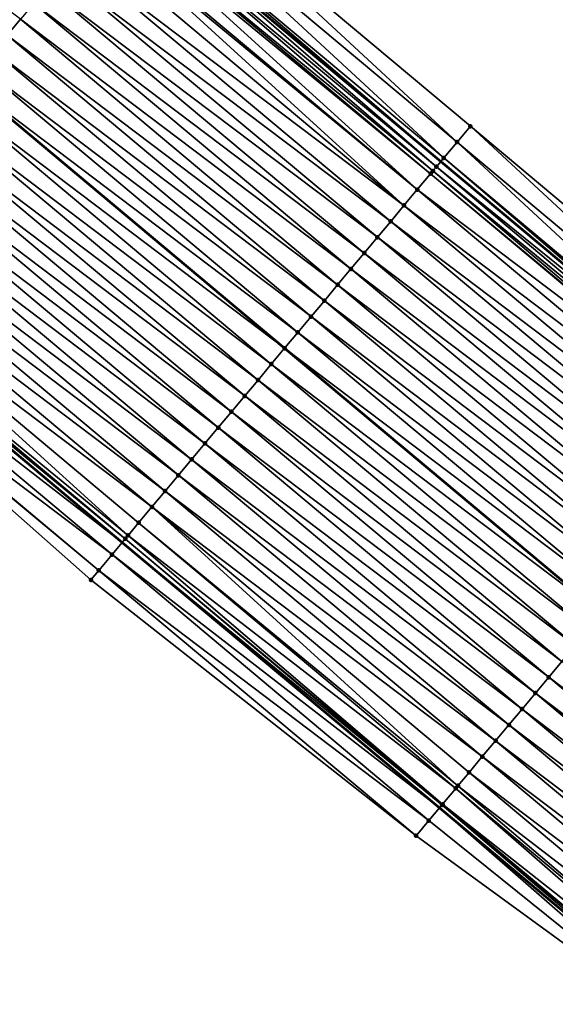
# Model space of a CAD drawing. Header units: feet. Extents: x 2007189 to 2022806, y 818621 to 837694.
# Tile 411 of 656: x 2017143 to 2017169, y 818771 to 818818. Entities that reach past the tile are written whole.
import ezdxf

# ---------------------------------------------------------------- set-up
doc = ezdxf.new("R2010")
doc.units = ezdxf.units.FT
doc.header["$MEASUREMENT"] = 0
for name, color, linetype, lineweight in [('EP_Travel Lane', 172, 'Continuous', 53), ('Road Shots', 141, 'Continuous', 100), ('Road X-Section', 40, 'Continuous', 13), ('STRIPING', 60, 'Continuous', 53)]:
    doc.layers.add(name, color=color, linetype=linetype, lineweight=lineweight)
doc.layers.add('I-77-MM17-21_SB-Surface-Border', color=7, linetype='Continuous')
doc.layers.add('I-77-MM17-21_SB-Surface-TIN', color=7, linetype='Continuous')

msp = doc.modelspace()

# ---------------------------------------------------------------- linework, layer by layer
at = {"layer": 'EP_Travel Lane'}
for points in [[(2017071.0103465, 818888.3726488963, 278.9807868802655), (2017086.348633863, 818875.5380185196, 279.1001611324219), (2017101.687014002, 818862.7033105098, 279.1695159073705), (2017117.025386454, 818849.868608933, 279.242949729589), (2017132.363798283, 818837.0338744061, 279.2951834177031), (2017147.702261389, 818824.1990969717, 279.319731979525), (2017163.040738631, 818811.3643077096, 279.3366750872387), (2017178.379234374, 818798.5295029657, 279.3436157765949), (2017193.717850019, 818785.6945978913, 279.2859228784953), (2017209.069217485, 818772.8489755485, 279.2740053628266), (2017224.407591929, 818760.014025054, 279.2363006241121), (2017239.746218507, 818747.178863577, 279.2727614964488), (2017255.08455113, 818734.3439480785, 279.222759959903), (2017270.422764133, 818721.509132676, 279.1375823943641), (2017285.76092519, 818708.6743607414, 279.0371348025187), (2017301.099112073, 818695.8395671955, 278.9442828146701), (2017316.437250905, 818683.0048138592, 278.8373000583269), (2017331.775361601, 818670.1700840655, 278.7220561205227), (2017347.113417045, 818657.3354005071, 278.5905601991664), (2017362.467347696, 818644.47066308, 278.4045546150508), (2017368.32299968, 818639.537190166, 278.3972724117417)], [(2017070.938029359, 818857.1195621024, 278.6535262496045), (2017086.277400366, 818844.286020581, 278.7181300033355), (2017101.61676804, 818831.4524818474, 278.7845818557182), (2017116.956138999, 818818.6189403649, 278.849228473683), (2017132.295548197, 818805.7853668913, 278.8932618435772), (2017147.635018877, 818792.9517419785, 278.904111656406), (2017162.974567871, 818780.1180515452, 278.872728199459), (2017178.314059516, 818767.2844090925, 278.8722429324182), (2017193.640782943, 818754.4558058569, 278.9156085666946), (2017208.965912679, 818741.6049340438, 278.8966614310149), (2017224.290997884, 818728.7540995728, 278.8645873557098), (2017239.616065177, 818715.9032801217, 278.8272637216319), (2017254.94092502, 818703.0526346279, 278.728892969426), (2017270.265811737, 818690.2019665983, 278.6384281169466), (2017285.590665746, 818677.3513259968, 278.5383362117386), (2017300.915501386, 818664.5007007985, 278.4328399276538), (2017316.240269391, 818651.6501323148, 278.3074304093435), (2017331.564989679, 818638.7996038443, 278.1679843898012), (2017346.873128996, 818625.9656354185, 278.0020297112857), (2017352.742518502, 818621.0491638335, 277.9247102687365)]]:
    msp.add_polyline3d(points, dxfattribs=at)
at = {"layer": 'I-77-MM17-21_SB-Surface-Border', "color": 3, "linetype": 'Continuous', "lineweight": -3}
for points in [[(2017071.795391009, 818889.3107383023, 278.9555836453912), (2017086.491902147, 818875.709227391, 279.0983096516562), (2017102.472067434, 818863.6414153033, 279.1455697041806), (2017117.810444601, 818850.8067212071, 279.2194905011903), (2017133.148886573, 818837.971972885, 279.2584970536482), (2017149.129146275, 818825.9040817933, 279.2547709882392), (2017164.467599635, 818813.0693239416, 279.2876340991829), (2017179.806130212, 818800.2345014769, 279.2788143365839), (2017194.502974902, 818786.6327114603, 279.2416348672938), (2017209.852412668, 818773.7830903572, 279.2312687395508), (2017224.533861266, 818760.1646016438, 279.2329625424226), (2017240.500562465, 818748.0784724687, 279.2453868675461), (2017255.824464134, 818735.226308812, 279.2014465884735), (2017270.505686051, 818721.608010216, 279.1364210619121)], [(2017269.7083127, 818689.5374826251, 278.604562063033), (2017253.983434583, 818701.9114045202, 278.6701140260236), (2017238.631830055, 818714.7301849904, 278.7651190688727), (2017222.811778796, 818726.9909488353, 278.7844641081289), (2017208.534410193, 818741.0906155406, 278.8719008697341), (2017192.948255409, 818753.630364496, 278.8759617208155), (2017178.052859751, 818766.9722036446, 278.8581549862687), (2017161.847543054, 818778.7709051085, 278.8007198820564), (2017146.11639753, 818791.1365089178, 278.8053447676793), (2017131.117831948, 818804.3776190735, 278.8155457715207), (2017116.603386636, 818818.1973041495, 278.8301322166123), (2017101.352319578, 818831.1363914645, 278.7698289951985), (2017085.954980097, 818843.9006351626, 278.6995043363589), (2017070.209611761, 818856.2489015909, 278.6138580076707)]]:
    msp.add_polyline3d(points, dxfattribs=at)
at = {"layer": 'I-77-MM17-21_SB-Surface-TIN', "color": 128, "linetype": 'Continuous', "lineweight": -3}
for points in [[(2017126.731746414, 818830.3025327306, 279.1260465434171), (2017142.070188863, 818817.467784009, 279.1647806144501), (2017142.711895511, 818818.2347341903, 279.1820004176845)], [(2017148.487350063, 818825.1372065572, 279.2858723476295), (2017163.82581676, 818812.3024375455, 279.3115391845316), (2017149.129146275, 818825.9040817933, 279.2547709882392)], [(2017149.129146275, 818825.9040817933, 279.2547709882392), (2017163.82581676, 818812.3024375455, 279.3115391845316), (2017164.467599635, 818813.0693239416, 279.2876340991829)], [(2017147.845553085, 818824.3703319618, 279.3173866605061), (2017163.184036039, 818811.5355493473, 279.3342824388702), (2017148.487350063, 818825.1372065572, 279.2858723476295)], [(2017148.487350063, 818825.1372065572, 279.2858723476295), (2017163.184036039, 818811.5355493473, 279.3342824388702), (2017163.82581676, 818812.3024375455, 279.3115391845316)], [(2017147.467594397, 818823.9186676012, 279.3235728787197), (2017162.825117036, 818811.1066380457, 279.3402753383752), (2017147.702261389, 818824.1990969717, 279.319731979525)], [(2017147.845553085, 818824.3703319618, 279.3173866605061), (2017147.702261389, 818824.1990969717, 279.319731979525), (2017163.040738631, 818811.3643077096, 279.3366750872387)], [(2017162.825117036, 818811.1066380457, 279.3402753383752), (2017163.040738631, 818811.3643077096, 279.3366750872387), (2017147.702261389, 818824.1990969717, 279.319731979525)], [(2017147.845553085, 818824.3703319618, 279.3173866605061), (2017163.040738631, 818811.3643077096, 279.3366750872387), (2017163.184036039, 818811.5355493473, 279.3342824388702)], [(2017147.203807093, 818823.6034147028, 279.3213936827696), (2017162.655274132, 818810.9036557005, 279.3381694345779), (2017147.467594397, 818823.9186676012, 279.3235728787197)], [(2017147.467594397, 818823.9186676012, 279.3235728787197), (2017162.655274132, 818810.9036557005, 279.3381694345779), (2017162.825117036, 818811.1066380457, 279.3402753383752)], [(2017146.562107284, 818822.8364587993, 279.3004844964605), (2017161.900610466, 818810.0016592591, 279.3064658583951), (2017147.089282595, 818823.4665409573, 279.3190621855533)], [(2017147.089282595, 818823.4665409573, 279.3190621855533), (2017162.542296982, 818810.7686262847, 279.3345467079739), (2017147.203807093, 818823.6034147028, 279.3213936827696)], [(2017147.089282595, 818823.4665409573, 279.3190621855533), (2017161.900610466, 818810.0016592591, 279.3064658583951), (2017162.542296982, 818810.7686262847, 279.3345467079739)], [(2017147.203807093, 818823.6034147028, 279.3213936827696), (2017162.542296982, 818810.7686262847, 279.3345467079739), (2017162.655274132, 818810.9036557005, 279.3381694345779)], [(2017146.46732732, 818822.723174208, 279.2963007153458), (2017161.900610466, 818810.0016592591, 279.3064658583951), (2017146.562107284, 818822.8364587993, 279.3004844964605)], [(2017145.9204208, 818822.0694917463, 279.2723865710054), (2017161.258918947, 818809.2346964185, 279.2810832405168), (2017146.46732732, 818822.723174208, 279.2963007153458)], [(2017146.46732732, 818822.723174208, 279.2963007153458), (2017161.258918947, 818809.2346964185, 279.2810832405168), (2017161.900610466, 818810.0016592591, 279.3064658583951)], [(2017145.278722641, 818821.3025344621, 279.2505872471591), (2017161.258918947, 818809.2346964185, 279.2810832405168), (2017145.9204208, 818822.0694917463, 279.2723865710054)], [(2017144.637016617, 818820.5355837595, 279.2330313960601), (2017160.617217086, 818808.4677422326, 279.2612806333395), (2017145.278722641, 818821.3025344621, 279.2505872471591)], [(2017145.278722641, 818821.3025344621, 279.2505872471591), (2017160.617217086, 818808.4677422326, 279.2612806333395), (2017161.258918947, 818809.2346964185, 279.2810832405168)], [(2017143.995307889, 818819.7686353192, 279.2169340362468), (2017159.975512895, 818807.7007899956, 279.2427347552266), (2017144.637016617, 818820.5355837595, 279.2330313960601)], [(2017144.637016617, 818820.5355837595, 279.2330313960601), (2017159.975512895, 818807.7007899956, 279.2427347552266), (2017160.617217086, 818808.4677422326, 279.2612806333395)], [(2017143.353599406, 818819.0016866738, 279.2007046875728), (2017159.333805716, 818806.9338402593, 279.2258012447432), (2017143.995307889, 818819.7686353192, 279.2169340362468)], [(2017143.995307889, 818819.7686353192, 279.2169340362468), (2017159.333805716, 818806.9338402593, 279.2258012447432), (2017159.975512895, 818807.7007899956, 279.2427347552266)], [(2017142.711895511, 818818.2347341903, 279.1820004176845), (2017158.692099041, 818806.166890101, 279.2085955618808), (2017143.353599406, 818819.0016866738, 279.2007046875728)], [(2017143.353599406, 818819.0016866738, 279.2007046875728), (2017158.692099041, 818806.166890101, 279.2085955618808), (2017159.333805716, 818806.9338402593, 279.2258012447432)], [(2017142.070188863, 818817.467784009, 279.1647806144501), (2017158.050391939, 818805.3999403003, 279.191620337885), (2017142.711895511, 818818.2347341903, 279.1820004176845)], [(2017142.711895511, 818818.2347341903, 279.1820004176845), (2017158.050391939, 818805.3999403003, 279.191620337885), (2017158.692099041, 818806.166890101, 279.2085955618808)], [(2017141.428479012, 818816.7008365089, 279.1492896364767), (2017157.408688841, 818804.6329871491, 279.172484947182), (2017142.070188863, 818817.467784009, 279.1647806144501)], [(2017142.070188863, 818817.467784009, 279.1647806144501), (2017157.408688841, 818804.6329871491, 279.172484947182), (2017158.050391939, 818805.3999403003, 279.191620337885)], [(2017140.786774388, 818815.9338846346, 279.1309783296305), (2017156.766982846, 818803.8660364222, 279.1549126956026), (2017141.428479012, 818816.7008365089, 279.1492896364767)], [(2017141.428479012, 818816.7008365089, 279.1492896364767), (2017156.766982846, 818803.8660364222, 279.1549126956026), (2017157.408688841, 818804.6329871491, 279.172484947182)], [(2017140.786774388, 818815.9338846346, 279.1309783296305), (2017140.145064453, 818815.1669369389, 279.1154617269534), (2017156.125271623, 818803.0990900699, 279.1401610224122)], [(2017140.786774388, 818815.9338846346, 279.1309783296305), (2017156.125271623, 818803.0990900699, 279.1401610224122), (2017156.766982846, 818803.8660364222, 279.1549126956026)], [(2017139.503357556, 818814.3999872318, 279.0984470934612), (2017155.48357232, 818802.3321334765, 279.1189072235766), (2017140.145064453, 818815.1669369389, 279.1154617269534)], [(2017156.125271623, 818803.0990900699, 279.1401610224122), (2017140.145064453, 818815.1669369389, 279.1154617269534), (2017155.48357232, 818802.3321334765, 279.1189072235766)], [(2017138.861653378, 818813.6330349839, 279.079894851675), (2017154.841858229, 818801.5651897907, 279.1057736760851), (2017139.503357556, 818814.3999872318, 279.0984470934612)], [(2017139.503357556, 818814.3999872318, 279.0984470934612), (2017154.841858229, 818801.5651897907, 279.1057736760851), (2017155.48357232, 818802.3321334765, 279.1189072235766)], [(2017138.219942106, 818812.8660886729, 279.065170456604), (2017154.200151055, 818800.7982400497, 279.0888371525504), (2017138.861653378, 818813.6330349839, 279.079894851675)], [(2017138.861653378, 818813.6330349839, 279.079894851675), (2017154.200151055, 818800.7982400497, 279.0888371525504), (2017154.841858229, 818801.5651897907, 279.1057736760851)], [(2017137.578233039, 818812.0991405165, 279.049256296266), (2017153.558442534, 818800.0312914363, 279.0726274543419), (2017138.219942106, 818812.8660886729, 279.065170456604)], [(2017138.219942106, 818812.8660886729, 279.065170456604), (2017153.558442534, 818800.0312914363, 279.0726274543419), (2017154.200151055, 818800.7982400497, 279.0888371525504)], [(2017163.82581676, 818812.3024375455, 279.3115391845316), (2017179.164334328, 818799.4676259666, 279.3097388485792), (2017164.467599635, 818813.0693239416, 279.2876340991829)], [(2017164.467599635, 818813.0693239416, 279.2876340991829), (2017179.164334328, 818799.4676259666, 279.3097388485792), (2017179.806130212, 818800.2345014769, 279.2788143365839)], [(2017163.184036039, 818811.5355493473, 279.3342824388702), (2017178.522534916, 818798.7007534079, 279.342566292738), (2017163.82581676, 818812.3024375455, 279.3115391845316)], [(2017163.82581676, 818812.3024375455, 279.3115391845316), (2017178.522534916, 818798.7007534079, 279.342566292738), (2017179.164334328, 818799.4676259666, 279.3097388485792)], [(2017136.936524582, 818811.3321918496, 279.0330129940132), (2017152.916735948, 818799.264341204, 279.0553740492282), (2017137.578233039, 818812.0991405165, 279.049256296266)], [(2017137.578233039, 818812.0991405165, 279.049256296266), (2017152.916735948, 818799.264341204, 279.0553740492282), (2017153.558442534, 818800.0312914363, 279.0726274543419)], [(2017162.825117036, 818811.1066380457, 279.3402753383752), (2017178.379234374, 818798.5295029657, 279.3436157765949), (2017163.040738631, 818811.3643077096, 279.3366750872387)], [(2017163.184036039, 818811.5355493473, 279.3342824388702), (2017163.040738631, 818811.3643077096, 279.3366750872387), (2017178.379234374, 818798.5295029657, 279.3436157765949)], [(2017163.184036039, 818811.5355493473, 279.3342824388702), (2017178.379234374, 818798.5295029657, 279.3436157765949), (2017178.522534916, 818798.7007534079, 279.342566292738)], [(2017136.29481727, 818810.5652422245, 279.0161518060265), (2017152.275033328, 818798.4973876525, 279.0359806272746), (2017136.936524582, 818811.3321918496, 279.0330129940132)], [(2017136.936524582, 818811.3321918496, 279.0330129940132), (2017152.275033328, 818798.4973876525, 279.0359806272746), (2017152.916735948, 818799.264341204, 279.0553740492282)], [(2017162.542296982, 818810.7686262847, 279.3345467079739), (2017177.920309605, 818797.9810532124, 279.3431278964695), (2017162.655274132, 818810.9036557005, 279.3381694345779)], [(2017162.655274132, 818810.9036557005, 279.3381694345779), (2017178.12511153, 818798.2258150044, 279.3454768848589), (2017162.825117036, 818811.1066380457, 279.3402753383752)], [(2017162.655274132, 818810.9036557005, 279.3381694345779), (2017177.920309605, 818797.9810532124, 279.3431278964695), (2017178.12511153, 818798.2258150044, 279.3454768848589)], [(2017162.825117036, 818811.1066380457, 279.3402753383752), (2017178.12511153, 818798.2258150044, 279.3454768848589), (2017178.379234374, 818798.5295029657, 279.3436157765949)], [(2017135.653110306, 818809.7982923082, 278.999102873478), (2017151.633324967, 818797.7304389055, 279.0196849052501), (2017136.29481727, 818810.5652422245, 279.0161518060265)], [(2017136.29481727, 818810.5652422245, 279.0161518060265), (2017151.633324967, 818797.7304389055, 279.0196849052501), (2017152.275033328, 818798.4973876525, 279.0359806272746)], [(2017161.900610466, 818810.0016592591, 279.3064658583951), (2017177.880797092, 818797.933829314, 279.3421664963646), (2017162.542296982, 818810.7686262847, 279.3345467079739)], [(2017162.542296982, 818810.7686262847, 279.3345467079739), (2017177.880797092, 818797.933829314, 279.3421664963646), (2017177.920309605, 818797.9810532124, 279.3431278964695)], [(2017161.258918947, 818809.2346964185, 279.2810832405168), (2017177.239104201, 818797.1668676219, 279.3175251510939), (2017161.900610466, 818810.0016592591, 279.3064658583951)], [(2017161.900610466, 818810.0016592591, 279.3064658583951), (2017177.239104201, 818797.1668676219, 279.3175251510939), (2017177.880797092, 818797.933829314, 279.3421664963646)], [(2017135.011405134, 818809.0313408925, 278.9810872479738), (2017150.991616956, 818796.9634898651, 279.0031999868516), (2017135.653110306, 818809.7982923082, 278.999102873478)], [(2017135.653110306, 818809.7982923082, 278.999102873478), (2017150.991616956, 818796.9634898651, 279.0031999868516), (2017151.633324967, 818797.7304389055, 279.0196849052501)], [(2017134.36969736, 818808.2643916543, 278.964475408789), (2017150.349912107, 818796.1965381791, 278.9850092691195), (2017135.011405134, 818809.0313408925, 278.9810872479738)], [(2017135.011405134, 818809.0313408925, 278.9810872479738), (2017150.349912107, 818796.1965381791, 278.9850092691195), (2017150.991616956, 818796.9634898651, 279.0031999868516)], [(2017160.617217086, 818808.4677422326, 279.2612806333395), (2017176.597421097, 818796.3998977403, 279.2876035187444), (2017161.258918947, 818809.2346964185, 279.2810832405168)], [(2017161.258918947, 818809.2346964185, 279.2810832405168), (2017176.597421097, 818796.3998977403, 279.2876035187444), (2017177.239104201, 818797.1668676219, 279.3175251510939)], [(2017133.727984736, 818807.4974464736, 278.9504798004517), (2017149.70820801, 818795.4295858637, 278.9664128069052), (2017134.36969736, 818808.2643916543, 278.964475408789)], [(2017134.36969736, 818808.2643916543, 278.964475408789), (2017149.70820801, 818795.4295858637, 278.9664128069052), (2017150.349912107, 818796.1965381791, 278.9850092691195)], [(2017159.975512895, 818807.7007899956, 279.2427347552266), (2017175.955720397, 818795.6329425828, 279.2671753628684), (2017160.617217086, 818808.4677422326, 279.2612806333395)], [(2017160.617217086, 818808.4677422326, 279.2612806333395), (2017175.955720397, 818795.6329425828, 279.2671753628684), (2017176.597421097, 818796.3998977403, 279.2876035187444)], [(2017159.333805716, 818806.9338402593, 279.2258012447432), (2017175.314007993, 818794.8659972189, 279.2530616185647), (2017159.975512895, 818807.7007899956, 279.2427347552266)], [(2017159.975512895, 818807.7007899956, 279.2427347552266), (2017175.314007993, 818794.8659972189, 279.2530616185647), (2017175.955720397, 818795.6329425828, 279.2671753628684)], [(2017133.086275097, 818806.7304987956, 278.9348740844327), (2017149.066501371, 818794.6626356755, 278.9491879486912), (2017133.727984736, 818807.4974464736, 278.9504798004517)], [(2017133.727984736, 818807.4974464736, 278.9504798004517), (2017149.066501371, 818794.6626356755, 278.9491879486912), (2017149.70820801, 818795.4295858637, 278.9664128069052)], [(2017132.444596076, 818805.9635254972, 278.9027495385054), (2017147.919167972, 818793.2913738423, 278.9182848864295), (2017133.086275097, 818806.7304987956, 278.9348740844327)], [(2017133.086275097, 818806.7304987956, 278.9348740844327), (2017148.424789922, 818793.8956895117, 278.9345576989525), (2017149.066501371, 818794.6626356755, 278.9491879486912)], [(2017133.086275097, 818806.7304987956, 278.9348740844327), (2017147.919167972, 818793.2913738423, 278.9182848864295), (2017148.424789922, 818793.8956895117, 278.9345576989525)], [(2017158.692099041, 818806.166890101, 279.2085955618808), (2017174.672301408, 818794.0990469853, 279.2358080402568), (2017159.333805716, 818806.9338402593, 279.2258012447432)], [(2017159.333805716, 818806.9338402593, 279.2258012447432), (2017174.672301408, 818794.0990469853, 279.2358080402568), (2017175.314007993, 818794.8659972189, 279.2530616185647)], [(2017158.050391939, 818805.3999403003, 279.191620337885), (2017174.030597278, 818793.3320946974, 279.2172300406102), (2017158.692099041, 818806.166890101, 279.2085955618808)], [(2017158.692099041, 818806.166890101, 279.2085955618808), (2017174.030597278, 818793.3320946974, 279.2172300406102), (2017174.672301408, 818794.0990469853, 279.2358080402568)], [(2017131.80293322, 818805.1965386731, 278.8619042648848), (2017147.635018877, 818792.9517419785, 278.904111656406), (2017132.295548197, 818805.7853668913, 278.8932618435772)], [(2017132.444596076, 818805.9635254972, 278.9027495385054), (2017132.295548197, 818805.7853668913, 278.8932618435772), (2017147.783092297, 818793.1287317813, 278.9124698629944)], [(2017147.783092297, 818793.1287317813, 278.9124698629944), (2017132.295548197, 818805.7853668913, 278.8932618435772), (2017147.635018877, 818792.9517419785, 278.904111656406)], [(2017132.444596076, 818805.9635254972, 278.9027495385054), (2017147.783092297, 818793.1287317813, 278.9124698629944), (2017147.919167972, 818793.2913738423, 278.9182848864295)], [(2017131.161275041, 818804.4295479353, 278.818535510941), (2017147.141420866, 818792.3617521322, 278.8762498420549), (2017131.80293322, 818805.1965386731, 278.8619042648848)], [(2017131.80293322, 818805.1965386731, 278.8619042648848), (2017147.141420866, 818792.3617521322, 278.8762498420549), (2017147.635018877, 818792.9517419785, 278.904111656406)], [(2017157.408688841, 818804.6329871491, 279.172484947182), (2017173.388896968, 818792.5651392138, 279.1965916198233), (2017158.050391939, 818805.3999403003, 279.191620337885)], [(2017158.050391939, 818805.3999403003, 279.191620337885), (2017173.388896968, 818792.5651392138, 279.1965916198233), (2017174.030597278, 818793.3320946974, 279.2172300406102)], [(2017131.117831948, 818804.3776190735, 278.8155457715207), (2017146.499761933, 818791.5947620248, 278.8332869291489), (2017131.161275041, 818804.4295479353, 278.818535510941)], [(2017131.117831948, 818804.3776190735, 278.8155457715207), (2017146.11639753, 818791.1365089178, 278.8053447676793), (2017146.499761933, 818791.5947620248, 278.8332869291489)], [(2017131.161275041, 818804.4295479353, 278.818535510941), (2017146.499761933, 818791.5947620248, 278.8332869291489), (2017147.141420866, 818792.3617521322, 278.8762498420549)], [(2017156.766982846, 818803.8660364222, 279.1549126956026), (2017172.747187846, 818791.798191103, 279.1807068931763), (2017157.408688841, 818804.6329871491, 279.172484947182)], [(2017157.408688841, 818804.6329871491, 279.172484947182), (2017172.747187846, 818791.798191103, 279.1807068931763), (2017173.388896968, 818792.5651392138, 279.1965916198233)], [(2017156.125271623, 818803.0990900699, 279.1401610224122), (2017172.105478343, 818791.031243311, 279.1650276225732), (2017156.766982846, 818803.8660364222, 279.1549126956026)], [(2017156.766982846, 818803.8660364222, 279.1549126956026), (2017172.105478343, 818791.031243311, 279.1650276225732), (2017172.747187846, 818791.798191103, 279.1807068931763)], [(2017156.125271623, 818803.0990900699, 279.1401610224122), (2017155.48357232, 818802.3321334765, 279.1189072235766), (2017171.463772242, 818790.2642926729, 279.1475132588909)], [(2017156.125271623, 818803.0990900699, 279.1401610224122), (2017171.463772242, 818790.2642926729, 279.1475132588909), (2017172.105478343, 818791.031243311, 279.1650276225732)], [(2017154.841858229, 818801.5651897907, 279.1057736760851), (2017170.822075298, 818789.4973341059, 279.1249876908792), (2017155.48357232, 818802.3321334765, 279.1189072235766)], [(2017171.463772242, 818790.2642926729, 279.1475132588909), (2017155.48357232, 818802.3321334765, 279.1189072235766), (2017170.822075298, 818789.4973341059, 279.1249876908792)], [(2017154.200151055, 818800.7982400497, 279.0888371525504), (2017170.180372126, 818788.7303812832, 279.1059639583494), (2017154.841858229, 818801.5651897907, 279.1057736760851)], [(2017154.841858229, 818801.5651897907, 279.1057736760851), (2017170.180372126, 818788.7303812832, 279.1059639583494), (2017170.822075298, 818789.4973341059, 279.1249876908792)], [(2017153.558442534, 818800.0312914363, 279.0726274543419), (2017169.538669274, 818787.9634279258, 279.0866964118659), (2017154.200151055, 818800.7982400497, 279.0888371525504)], [(2017154.200151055, 818800.7982400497, 279.0888371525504), (2017169.538669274, 818787.9634279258, 279.0866964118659), (2017170.180372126, 818788.7303812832, 279.1059639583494)], [(2017152.916735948, 818799.264341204, 279.0553740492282), (2017168.896967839, 818787.1964733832, 279.0666647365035), (2017153.558442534, 818800.0312914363, 279.0726274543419)], [(2017153.558442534, 818800.0312914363, 279.0726274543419), (2017168.896967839, 818787.1964733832, 279.0666647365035), (2017169.538669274, 818787.9634279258, 279.0866964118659)], [(2017152.275033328, 818798.4973876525, 279.0359806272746), (2017168.255266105, 818786.4295190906, 279.046794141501), (2017152.916735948, 818799.264341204, 279.0553740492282)], [(2017152.916735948, 818799.264341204, 279.0553740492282), (2017168.255266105, 818786.4295190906, 279.046794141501), (2017168.896967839, 818787.1964733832, 279.0666647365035)], [(2017151.633324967, 818797.7304389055, 279.0196849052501), (2017167.613561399, 818785.662567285, 279.028527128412), (2017152.275033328, 818798.4973876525, 279.0359806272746)], [(2017152.275033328, 818798.4973876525, 279.0359806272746), (2017167.613561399, 818785.662567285, 279.028527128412), (2017168.255266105, 818786.4295190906, 279.046794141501)], [(2017150.991616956, 818796.9634898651, 279.0031999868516), (2017166.971856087, 818784.8956159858, 279.0105865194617), (2017151.633324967, 818797.7304389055, 279.0196849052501)], [(2017151.633324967, 818797.7304389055, 279.0196849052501), (2017166.971856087, 818784.8956159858, 279.0105865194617), (2017167.613561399, 818785.662567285, 279.028527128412)], [(2017150.349912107, 818796.1965381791, 278.9850092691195), (2017166.33015237, 818784.1286633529, 278.9917860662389), (2017150.991616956, 818796.9634898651, 279.0031999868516)], [(2017150.991616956, 818796.9634898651, 279.0031999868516), (2017166.33015237, 818784.1286633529, 278.9917860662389), (2017166.971856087, 818784.8956159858, 279.0105865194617)], [(2017149.70820801, 818795.4295858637, 278.9664128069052), (2017165.688449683, 818783.361709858, 278.9724298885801), (2017150.349912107, 818796.1965381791, 278.9850092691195)], [(2017150.349912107, 818796.1965381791, 278.9850092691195), (2017165.688449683, 818783.361709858, 278.9724298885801), (2017166.33015237, 818784.1286633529, 278.9917860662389)], [(2017149.066501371, 818794.6626356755, 278.9491879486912), (2017165.046744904, 818782.5947581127, 278.9542017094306), (2017149.70820801, 818795.4295858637, 278.9664128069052)], [(2017149.70820801, 818795.4295858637, 278.9664128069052), (2017165.046744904, 818782.5947581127, 278.9542017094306), (2017165.688449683, 818783.361709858, 278.9724298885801)], [(2017148.424789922, 818793.8956895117, 278.9345576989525), (2017163.866347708, 818781.1839688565, 278.9196301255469), (2017149.066501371, 818794.6626356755, 278.9491879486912)], [(2017149.066501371, 818794.6626356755, 278.9491879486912), (2017164.405038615, 818781.8278076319, 278.9367889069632), (2017165.046744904, 818782.5947581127, 278.9542017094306)], [(2017149.066501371, 818794.6626356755, 278.9491879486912), (2017163.866347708, 818781.1839688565, 278.9196301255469), (2017164.405038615, 818781.8278076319, 278.9367889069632)], [(2017147.919167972, 818793.2913738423, 278.9182848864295), (2017163.763340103, 818781.0608506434, 278.9151801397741), (2017148.424789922, 818793.8956895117, 278.9345576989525)], [(2017148.424789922, 818793.8956895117, 278.9345576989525), (2017163.763340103, 818781.0608506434, 278.9151801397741), (2017163.866347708, 818781.1839688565, 278.9196301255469)], [(2017147.783092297, 818793.1287317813, 278.9124698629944), (2017163.121665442, 818780.293873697, 278.8807035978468), (2017147.919167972, 818793.2913738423, 278.9182848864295)], [(2017147.919167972, 818793.2913738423, 278.9182848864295), (2017163.121665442, 818780.293873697, 278.8807035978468), (2017163.763340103, 818781.0608506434, 278.9151801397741)], [(2017147.141420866, 818792.3617521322, 278.8762498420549), (2017162.974567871, 818780.1180515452, 278.872728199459), (2017147.635018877, 818792.9517419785, 278.904111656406)], [(2017147.783092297, 818793.1287317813, 278.9124698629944), (2017147.635018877, 818792.9517419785, 278.904111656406), (2017163.094197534, 818780.2610413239, 278.87904141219)], [(2017163.094197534, 818780.2610413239, 278.87904141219), (2017147.635018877, 818792.9517419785, 278.904111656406), (2017162.974567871, 818780.1180515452, 278.872728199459)], [(2017147.783092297, 818793.1287317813, 278.9124698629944), (2017163.094197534, 818780.2610413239, 278.87904141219), (2017163.121665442, 818780.293873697, 278.8807035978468)], [(2017146.499761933, 818791.5947620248, 278.8332869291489), (2017162.458413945, 818779.5011081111, 278.8454892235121), (2017147.141420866, 818792.3617521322, 278.8762498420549)], [(2017147.141420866, 818792.3617521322, 278.8762498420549), (2017162.458413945, 818779.5011081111, 278.8454892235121), (2017162.974567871, 818780.1180515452, 278.872728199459)], [(2017146.11639753, 818791.1365089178, 278.8053447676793), (2017161.847543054, 818778.7709051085, 278.8007198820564), (2017146.499761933, 818791.5947620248, 278.8332869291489)], [(2017146.499761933, 818791.5947620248, 278.8332869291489), (2017161.847543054, 818778.7709051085, 278.8007198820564), (2017162.458413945, 818779.5011081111, 278.8454892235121)], [(2017168.255266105, 818786.4295190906, 279.046794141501), (2017184.235496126, 818774.3616528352, 279.0590891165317), (2017168.896967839, 818787.1964733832, 279.0666647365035)], [(2017167.613561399, 818785.662567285, 279.028527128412), (2017183.593795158, 818773.5946979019, 279.0388022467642), (2017168.255266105, 818786.4295190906, 279.046794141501)], [(2017168.255266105, 818786.4295190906, 279.046794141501), (2017183.593795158, 818773.5946979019, 279.0388022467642), (2017184.235496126, 818774.3616528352, 279.0590891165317)], [(2017166.971856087, 818784.8956159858, 279.0105865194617), (2017182.952092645, 818772.827744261, 279.0193487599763), (2017167.613561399, 818785.662567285, 279.028527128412)], [(2017167.613561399, 818785.662567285, 279.028527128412), (2017182.952092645, 818772.827744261, 279.0193487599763), (2017183.593795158, 818773.5946979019, 279.0388022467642)], [(2017166.33015237, 818784.1286633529, 278.9917860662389), (2017182.310389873, 818772.0607908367, 279.000034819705), (2017166.971856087, 818784.8956159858, 279.0105865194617)], [(2017166.971856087, 818784.8956159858, 279.0105865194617), (2017182.310389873, 818772.0607908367, 279.000034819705), (2017182.952092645, 818772.827744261, 279.0193487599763)], [(2017165.688449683, 818783.361709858, 278.9724298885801), (2017181.668686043, 818771.2938382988, 278.9812923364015), (2017166.33015237, 818784.1286633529, 278.9917860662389)], [(2017166.33015237, 818784.1286633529, 278.9917860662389), (2017181.668686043, 818771.2938382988, 278.9812923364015), (2017182.310389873, 818772.0607908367, 279.000034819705)], [(2017165.046744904, 818782.5947581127, 278.9542017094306), (2017181.026984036, 818770.5268842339, 278.9615654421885), (2017165.688449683, 818783.361709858, 278.9724298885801)], [(2017165.688449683, 818783.361709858, 278.9724298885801), (2017181.026984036, 818770.5268842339, 278.9615654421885), (2017181.668686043, 818771.2938382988, 278.9812923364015)], [(2017164.405038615, 818781.8278076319, 278.9367889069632), (2017180.385285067, 818769.759927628, 278.9402001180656), (2017165.046744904, 818782.5947581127, 278.9542017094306)], [(2017165.046744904, 818782.5947581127, 278.9542017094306), (2017180.385285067, 818769.759927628, 278.9402001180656), (2017181.026984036, 818770.5268842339, 278.9615654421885)], [(2017163.866347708, 818781.1839688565, 278.9196301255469), (2017179.743579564, 818768.992976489, 278.9223596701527), (2017164.405038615, 818781.8278076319, 278.9367889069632)], [(2017164.405038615, 818781.8278076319, 278.9367889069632), (2017179.743579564, 818768.992976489, 278.9223596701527), (2017180.385285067, 818769.759927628, 278.9402001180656)], [(2017163.121665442, 818780.293873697, 278.8807035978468), (2017178.840416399, 818767.9135333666, 278.8961855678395), (2017163.763340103, 818781.0608506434, 278.9151801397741)], [(2017163.763340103, 818781.0608506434, 278.9151801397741), (2017179.101873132, 818768.2260261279, 278.9050208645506), (2017163.866347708, 818781.1839688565, 278.9196301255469)], [(2017163.763340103, 818781.0608506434, 278.9151801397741), (2017178.840416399, 818767.9135333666, 278.8961855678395), (2017179.101873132, 818768.2260261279, 278.9050208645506)], [(2017163.866347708, 818781.1839688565, 278.9196301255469), (2017179.101873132, 818768.2260261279, 278.9050208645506), (2017179.743579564, 818768.992976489, 278.9223596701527)], [(2017162.458413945, 818779.5011081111, 278.8454892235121), (2017178.052859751, 818766.9722036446, 278.8581549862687), (2017162.974567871, 818780.1180515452, 278.872728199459)], [(2017163.094197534, 818780.2610413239, 278.87904141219), (2017162.974567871, 818780.1180515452, 278.872728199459), (2017178.314059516, 818767.2844090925, 278.8722429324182)], [(2017178.052859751, 818766.9722036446, 278.8581549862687), (2017178.314059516, 818767.2844090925, 278.8722429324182), (2017162.974567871, 818780.1180515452, 278.872728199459)], [(2017163.094197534, 818780.2610413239, 278.87904141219), (2017178.460180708, 818767.4590640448, 278.8801240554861), (2017163.121665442, 818780.293873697, 278.8807035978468)], [(2017163.094197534, 818780.2610413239, 278.87904141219), (2017178.314059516, 818767.2844090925, 278.8722429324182), (2017178.460180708, 818767.4590640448, 278.8801240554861)], [(2017163.121665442, 818780.293873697, 278.8807035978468), (2017178.460180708, 818767.4590640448, 278.8801240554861), (2017178.840416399, 818767.9135333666, 278.8961855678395)], [(2017161.847543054, 818778.7709051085, 278.8007198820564), (2017178.052859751, 818766.9722036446, 278.8581549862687), (2017162.458413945, 818779.5011081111, 278.8454892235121)]]:
    msp.add_3dface(points, dxfattribs=at)
at = {"layer": 'Road Shots', "lineweight": 100}
for p in [(2017164.467599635, 818813.0693239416, 279.2876340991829), (2017163.82581676, 818812.3024375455, 279.3115391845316), (2017163.184036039, 818811.5355493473, 279.3342824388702), (2017162.655274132, 818810.9036557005, 279.3381694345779), (2017162.825117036, 818811.1066380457, 279.3402753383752), (2017162.542296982, 818810.7686262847, 279.3345467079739), (2017161.900610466, 818810.0016592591, 279.3064658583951), (2017161.258918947, 818809.2346964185, 279.2810832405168), (2017160.617217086, 818808.4677422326, 279.2612806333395), (2017159.975512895, 818807.7007899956, 279.2427347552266), (2017159.333805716, 818806.9338402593, 279.2258012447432), (2017158.692099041, 818806.166890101, 279.2085955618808), (2017158.050391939, 818805.3999403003, 279.191620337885), (2017157.408688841, 818804.6329871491, 279.172484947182), (2017156.766982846, 818803.8660364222, 279.1549126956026), (2017156.125271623, 818803.0990900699, 279.1401610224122), (2017155.483572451, 818802.3321336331, 279.1189072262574), (2017154.841858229, 818801.5651897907, 279.1057736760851), (2017154.200151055, 818800.7982400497, 279.0888371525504), (2017153.558442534, 818800.0312914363, 279.0726274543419), (2017152.916735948, 818799.264341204, 279.0553740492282), (2017152.275033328, 818798.4973876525, 279.0359806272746), (2017151.633324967, 818797.7304389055, 279.0196849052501), (2017150.991616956, 818796.9634898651, 279.0031999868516), (2017150.349912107, 818796.1965381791, 278.9850092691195), (2017149.70820801, 818795.4295858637, 278.9664128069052), (2017149.066501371, 818794.6626356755, 278.9491879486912), (2017148.424789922, 818793.8956895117, 278.9345576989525), (2017147.919167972, 818793.2913738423, 278.9182848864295), (2017147.783092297, 818793.1287317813, 278.9124698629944), (2017147.141420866, 818792.3617521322, 278.8762498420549), (2017146.499761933, 818791.5947620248, 278.8332869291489), (2017146.11639753, 818791.1365089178, 278.8053447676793), (2017168.255266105, 818786.4295190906, 279.046794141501), (2017167.613561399, 818785.662567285, 279.028527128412), (2017166.971856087, 818784.8956159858, 279.0105865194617), (2017166.33015237, 818784.1286633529, 278.9917860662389), (2017165.688449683, 818783.361709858, 278.9724298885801), (2017165.046744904, 818782.5947581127, 278.9542017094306), (2017164.405038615, 818781.8278076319, 278.9367889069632), (2017163.763340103, 818781.0608506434, 278.9151801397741), (2017163.866347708, 818781.1839688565, 278.9196301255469), (2017163.094197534, 818780.2610413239, 278.87904141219), (2017163.121665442, 818780.293873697, 278.8807035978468), (2017162.458413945, 818779.5011081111, 278.8454892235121), (2017161.847543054, 818778.7709051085, 278.8007198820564)]:
    msp.add_point(p, dxfattribs=at)
at = {"layer": 'Road X-Section', "extrusion": (0.7669212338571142, -0.6417366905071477, 0.002416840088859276), "elevation": 1021524.548125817, "flags": 128}
msp.add_lwpolyline([(1922459.193732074, -2189.613103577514), (1922458.193732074, -2189.58200212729), (1922457.193732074, -2189.550487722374), (1922456.604789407, -2189.544301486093), (1922456.193732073, -2189.546480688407), (1922456.015265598, -2189.548812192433), (1922455.193732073, -2189.567389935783), (1922455.046027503, -2189.571573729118), (1922454.193732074, -2189.5954879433), (1922453.193732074, -2189.617287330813), (1922452.193732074, -2189.634843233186), (1922451.193732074, -2189.650940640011), (1922450.193732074, -2189.667170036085), (1922449.193732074, -2189.6858743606), (1922448.193732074, -2189.703094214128), (1922447.193732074, -2189.718585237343), (1922446.193732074, -2189.736896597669), (1922445.193732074, -2189.752413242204), (1922444.193732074, -2189.769427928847), (1922443.193732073, -2189.787980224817), (1922442.193732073, -2189.802704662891), (1922441.193732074, -2189.818618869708), (1922440.193732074, -2189.834862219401), (1922439.193732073, -2189.851723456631), (1922438.193732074, -2189.868772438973), (1922437.193732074, -2189.886788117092), (1922436.193732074, -2189.903400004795), (1922435.193732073, -2189.917395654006), (1922434.193732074, -2189.933001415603), (1922433.193732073, -2189.965126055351), (1922432.193732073, -2190.005971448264), (1922431.193732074, -2190.04934032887), (1922431.126027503, -2190.052330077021)], dxfattribs=at)
at = {"layer": 'Road X-Section', "extrusion": (0.7669212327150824, -0.64173669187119, 0.002416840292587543), "elevation": 1021544.544705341, "flags": 128}
msp.add_lwpolyline([(1922459.195549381, -2189.628777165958), (1922458.195549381, -2189.604872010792), (1922457.195549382, -2189.58212869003), (1922456.636275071, -2189.576135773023), (1922456.371608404, -2189.578241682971), (1922456.195549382, -2189.581864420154), (1922455.195549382, -2189.609945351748), (1922454.195549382, -2189.635328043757), (1922453.195549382, -2189.655130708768), (1922452.195549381, -2189.673676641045), (1922451.195549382, -2189.690610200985), (1922450.195549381, -2189.707815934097), (1922449.195549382, -2189.72479120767), (1922448.195549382, -2189.74392665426), (1922447.195549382, -2189.761498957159), (1922446.195549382, -2189.776250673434), (1922445.195549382, -2189.797504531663), (1922444.195549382, -2189.810638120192), (1922443.195549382, -2189.827574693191), (1922442.195549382, -2189.843784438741), (1922441.195549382, -2189.861037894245), (1922440.195549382, -2189.880431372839), (1922439.195549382, -2189.896727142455), (1922438.195549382, -2189.913212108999), (1922437.195549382, -2189.931402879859), (1922436.195549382, -2189.949999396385), (1922435.195549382, -2189.967224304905), (1922434.195549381, -2189.981854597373), (1922433.407608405, -2189.998127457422), (1922433.195549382, -2190.00394249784), (1922432.195549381, -2190.040162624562), (1922431.195549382, -2190.083125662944), (1922430.598084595, -2190.111067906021)], dxfattribs=at)
at = {"layer": 'Road X-Section', "extrusion": (0.7669212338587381, -0.6417366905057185, 0.002416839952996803), "elevation": 1021564.548130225, "flags": 128}
msp.add_lwpolyline([(1922431.208075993, -2190.163691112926), (1922432.160105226, -2190.118921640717), (1922433.150922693, -2190.085369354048), (1922433.193729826, -2190.083707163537), (1922434.193729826, -2190.049230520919), (1922434.354256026, -2190.044780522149), (1922435.193729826, -2190.02762169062), (1922436.193729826, -2190.010208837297), (1922437.193729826, -2189.99198060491), (1922438.193729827, -2189.97262437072), (1922439.193729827, -2189.953823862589), (1922440.193729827, -2189.935883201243), (1922441.193729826, -2189.917616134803), (1922442.193729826, -2189.897745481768), (1922443.193729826, -2189.877713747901), (1922444.193729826, -2189.858446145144), (1922445.193729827, -2189.839422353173), (1922446.193729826, -2189.816896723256), (1922447.193729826, -2189.799382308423), (1922448.193729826, -2189.783702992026), (1922449.193729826, -2189.767818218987), (1922450.193729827, -2189.747179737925), (1922451.193729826, -2189.728601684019), (1922452.193729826, -2189.711348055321), (1922453.193729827, -2189.697234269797), (1922454.193729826, -2189.676806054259), (1922455.193729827, -2189.646884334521), (1922456.193729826, -2189.622242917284), (1922456.255303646, -2189.621281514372), (1922456.574446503, -2189.618932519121), (1922457.193729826, -2189.621843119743), (1922458.193729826, -2189.654670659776), (1922459.193729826, -2189.68559526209)], dxfattribs=at)
at = {"layer": 'STRIPING'}
msp.add_polyline3d([(2017063.453122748, 818879.3404541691, 278.7758136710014), (2017078.791449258, 818866.505802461, 278.8771013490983), (2017094.129821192, 818853.6711127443, 278.9538881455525), (2017109.468217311, 818840.8364027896, 279.0176162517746), (2017124.806624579, 818828.0016835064, 279.0753362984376), (2017140.145064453, 818815.1669369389, 279.1154617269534), (2017155.48357232, 818802.3321334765, 279.1189072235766), (2017170.822075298, 818789.4973341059, 279.1249876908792), (2017186.160611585, 818776.6625068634, 279.1131059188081), (2017201.498109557, 818763.8228882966, 279.1143185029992), (2017216.822033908, 818750.9707056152, 279.0770593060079), (2017232.146071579, 818738.1184278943, 279.0731551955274), (2017247.469995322, 818725.2662457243, 279.0357167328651), (2017262.793720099, 818712.4142304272, 278.9397199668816), (2017278.117412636, 818699.5622421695, 278.8342352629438), (2017293.441118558, 818686.7102426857, 278.7326902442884), (2017308.764809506, 818673.8582557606, 278.626737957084), (2017324.088504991, 818661.0062650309, 278.5221224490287), (2017339.412036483, 818648.1544118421, 278.3692412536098), (2017354.733558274, 818635.293227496, 278.2110582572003), (2017360.589243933, 818630.3600547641, 278.1775914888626)], dxfattribs=at)

doc.saveas('drawing.dxf')
